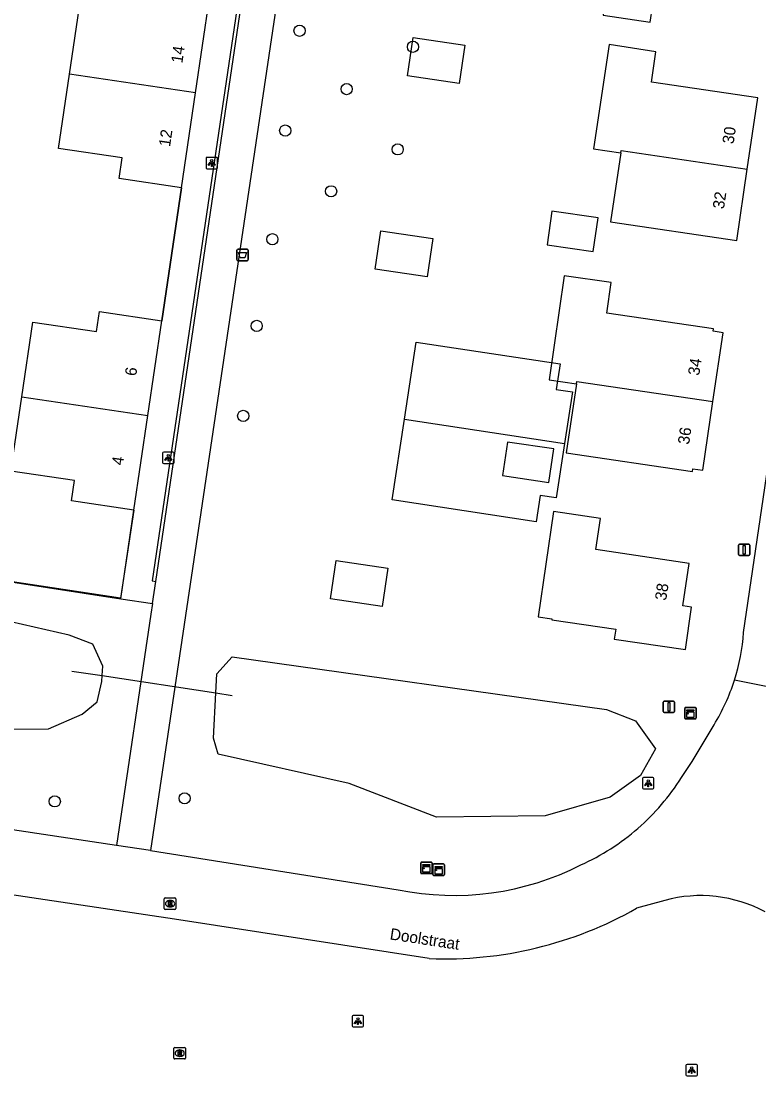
# Model space of a CAD drawing. Extents: x 164150 to 165261, y 382513 to 383432.
# Drawn here: x 164569.1 to 164633.3, y 382820.2 to 382912.1 of the extents above; entities that cross this region are included whole.
import ezdxf

# ---------------------------------------------------------------- set-up
doc = ezdxf.new("R2010")
doc.units = 0
for name, color, linetype in [('IMGEO_Afvalbak', 7, 'Continuous'), ('IMGEO_Boom', 7, 'Continuous'), ('IMGEO_Duiker', 7, 'Continuous'), ('IMGEO_Fietspad_gesloten', 7, 'Continuous'), ('IMGEO_Greppel_droge_sloot', 7, 'Continuous'), ('IMGEO_Groenvoorziening', 7, 'Continuous'), ('IMGEO_Haag', 7, 'Continuous'), ('IMGEO_Hek', 7, 'Continuous'), ('IMGEO_Kast', 7, 'Continuous'), ('IMGEO_Lichtpunt', 7, 'Continuous'), ('IMGEO_Openbare_ruimte_label', 7, 'Continuous'), ('IMGEO_Pand', 7, 'Continuous'), ('IMGEO_Pand_nummerreeks', 7, 'Continuous'), ('IMGEO_Pand_vergunning_verleend', 7, 'Continuous'), ('IMGEO_Rijbaan_lokaal_gesloten', 7, 'Continuous'), ('IMGEO_Rioolput', 7, 'Continuous'), ('IMGEO_Verkeersbordpaal', 7, 'Continuous')]:
    doc.layers.add(name, color=color, linetype=linetype)

msp = doc.modelspace()

# ---------------------------------------------------------------- linework, layer by layer
at = {"layer": 'IMGEO_Afvalbak'}
for p, q in [((164587.851, 382891.302), (164587.851, 382892.102)), ((164587.851, 382892.102), (164587.851, 382891.302)), ((164587.951, 382892.202), (164588.741, 382892.202)), ((164588.741, 382892.202), (164587.951, 382892.202)), ((164588.841, 382892.102), (164588.841, 382891.302)), ((164588.841, 382891.302), (164588.841, 382892.102)), ((164588.741, 382891.202), (164587.951, 382891.202)), ((164587.951, 382891.202), (164588.741, 382891.202))]:
    msp.add_line(p, q, dxfattribs=at)
msp.add_lwpolyline([(164587.994, 382891.916), (164588.698, 382891.916), (164588.549, 382891.446), (164588.143, 382891.446), (164587.994, 382891.916)], dxfattribs=at)
for centre, start, end in [((164587.951, 382892.102), 90, 180), ((164587.951, 382892.102), 90, 180), ((164588.741, 382892.102), 0, 90), ((164588.741, 382892.102), 360, 90), ((164587.951, 382891.302), 180, 270), ((164587.951, 382891.302), 180, 270), ((164588.741, 382891.302), 270, 0), ((164588.741, 382891.302), 270, 0)]:
    msp.add_arc(centre, 0.1, start, end, dxfattribs=at)
at = {"layer": 'IMGEO_Boom'}
for centre in [(164593.306, 382911.211), (164603.169, 382909.816), (164597.399, 382906.134), (164592.055, 382902.525), (164601.841, 382900.89), (164596.042, 382897.241), (164590.934, 382893.064), (164589.571, 382885.528), (164588.397, 382877.691), (164583.3, 382844.404), (164572, 382844.138)]:
    msp.add_circle(centre, 0.489, dxfattribs=at)
at = {"layer": 'IMGEO_Duiker'}
msp.add_lwpolyline([(164573.486, 382855.482), (164576.126, 382855.081), (164586.022, 382853.577), (164587.423, 382853.364)], dxfattribs=at)
at = {"layer": 'IMGEO_Fietspad_gesloten'}
for points in [[(164606.207, 383013.843), (164604.952, 383005.406), (164583.055, 382858.156), (164580.335, 382839.876)], [(164580.781, 382863.291), (164601.66, 383004.124)], [(164580.496, 382861.369), (164580.781, 382863.291)], [(164580.496, 382861.369), (164580.359, 382860.446), (164577.371, 382840.307)]]:
    msp.add_lwpolyline(points, dxfattribs=at)
at = {"layer": 'IMGEO_Greppel_droge_sloot'}
for points in [[(164537.505, 382852.864), (164542.036, 382851.887), (164548.533, 382853.274), (164558.634, 382851.789), (164563.666, 382850.409), (164571.442, 382850.449), (164574.386, 382851.72), (164575.696, 382852.791), (164576.085, 382854.562), (164576.126, 382855.081), (164576.192, 382855.907), (164575.306, 382857.819), (164573.253, 382858.598), (164568.189, 382859.767), (164560.93, 382861.714), (164555.547, 382862.458), (164546.34, 382863.875), (164539.927, 382865.663), (164539.378, 382865.774)], [(164587.426, 382856.719), (164620.019, 382852.143), (164622.522, 382851.143), (164624.265, 382848.709), (164622.967, 382846.386), (164620.345, 382844.505), (164614.682, 382842.88), (164605.228, 382842.766), (164597.626, 382845.705), (164586.208, 382848.245), (164585.816, 382849.638), (164586.022, 382853.577), (164586.109, 382855.237), (164587.426, 382856.719)]]:
    msp.add_lwpolyline(points, dxfattribs=at)
at = {"layer": 'IMGEO_Groenvoorziening'}
for points in [[(164581.308, 382885.966), (164583.024, 382897.546)], [(164577.746, 382861.779), (164578.881, 382869.483)], [(164561.373, 382864.283), (164577.746, 382861.779)], [(164577.746, 382861.779), (164580.496, 382861.369)]]:
    msp.add_lwpolyline(points, dxfattribs=at)
at = {"layer": 'IMGEO_Haag'}
msp.add_lwpolyline([(164601.322, 383004.142), (164580.48, 382863.334), (164580.781, 382863.291)], dxfattribs=at)
at = {"layer": 'IMGEO_Hek'}
for points in [[(164583.024, 382897.546), (164581.308, 382885.966)], [(164578.881, 382869.483), (164577.716, 382861.817), (164561.373, 382864.283)]]:
    msp.add_lwpolyline(points, dxfattribs=at)
at = {"layer": 'IMGEO_Kast'}
for p, q in [((164626.817, 382851.387), (164626.817, 382852.228)), ((164626.817, 382852.228), (164626.817, 382851.387)), ((164626.892, 382852.312), (164627.733, 382852.312)), ((164627.733, 382852.312), (164626.892, 382852.312)), ((164627.817, 382852.237), (164627.817, 382851.396)), ((164627.817, 382851.396), (164627.817, 382852.237)), ((164627.742, 382851.312), (164626.901, 382851.312)), ((164626.901, 382851.312), (164627.742, 382851.312)), ((164603.841, 382837.921), (164603.841, 382838.762)), ((164603.841, 382838.762), (164603.841, 382837.921)), ((164603.916, 382838.846), (164604.757, 382838.846)), ((164604.757, 382838.846), (164603.916, 382838.846)), ((164604.841, 382838.771), (164604.841, 382837.93)), ((164604.841, 382837.93), (164604.841, 382838.771)), ((164604.903, 382837.765), (164604.903, 382838.606)), ((164604.903, 382838.606), (164604.903, 382837.765)), ((164604.978, 382838.69), (164605.819, 382838.69)), ((164605.819, 382838.69), (164604.978, 382838.69)), ((164605.903, 382838.615), (164605.903, 382837.774)), ((164605.903, 382837.774), (164605.903, 382838.615)), ((164604.766, 382837.846), (164603.925, 382837.846)), ((164603.925, 382837.846), (164604.766, 382837.846)), ((164605.828, 382837.69), (164604.987, 382837.69)), ((164604.987, 382837.69), (164605.828, 382837.69))]:
    msp.add_line(p, q, dxfattribs=at)
for points in [[(164627.012, 382852.102), (164627.612, 382852.102), (164627.612, 382852.017), (164627.012, 382852.017), (164627.012, 382852.102)], [(164627.012, 382851.927), (164627.612, 382851.927), (164627.612, 382851.438), (164627.012, 382851.438), (164627.012, 382851.927)], [(164604.036, 382838.636), (164604.636, 382838.636), (164604.636, 382838.551), (164604.036, 382838.551), (164604.036, 382838.636)], [(164604.036, 382838.461), (164604.636, 382838.461), (164604.636, 382837.972), (164604.036, 382837.972), (164604.036, 382838.461)], [(164605.098, 382838.48), (164605.698, 382838.48), (164605.698, 382838.395), (164605.098, 382838.395), (164605.098, 382838.48)], [(164605.098, 382838.305), (164605.698, 382838.305), (164605.698, 382837.816), (164605.098, 382837.816), (164605.098, 382838.305)]]:
    msp.add_lwpolyline(points, dxfattribs=at)
for centre in [(164627.096, 382851.776), (164604.12, 382838.31), (164605.182, 382838.154)]:
    msp.add_circle(centre, 0.0377, dxfattribs=at)
for centre, start, end in [((164626.895, 382852.234), 92.4484, 184.28452), ((164626.895, 382852.234), 92.4484, 184.28452), ((164627.739, 382852.234), 2.4484, 94.28452), ((164627.739, 382852.234), 2.4484, 94.28452), ((164626.895, 382851.39), 182.4484, 274.28452), ((164626.895, 382851.39), 182.4484, 274.28452), ((164627.739, 382851.39), 272.4484, 4.28452), ((164627.739, 382851.39), 272.4484, 4.28452), ((164603.919, 382838.768), 92.4484, 184.28452), ((164603.919, 382838.768), 92.4484, 184.28452), ((164604.763, 382838.768), 2.4484, 94.28452), ((164604.763, 382838.768), 2.4484, 94.28452), ((164604.981, 382838.612), 92.4484, 184.28452), ((164604.981, 382838.612), 92.4484, 184.28452), ((164605.825, 382838.612), 2.4484, 94.28452), ((164605.825, 382838.612), 2.4484, 94.28452), ((164603.919, 382837.924), 182.4484, 274.28452), ((164603.919, 382837.924), 182.4484, 274.28452), ((164604.763, 382837.924), 272.4484, 4.28452), ((164604.763, 382837.924), 272.4484, 4.28452), ((164604.981, 382837.768), 182.4484, 274.28452), ((164604.981, 382837.768), 182.4484, 274.28452), ((164605.825, 382837.768), 272.4484, 4.28452), ((164605.825, 382837.768), 272.4484, 4.28452)]:
    msp.add_arc(centre, 0.0779, start, end, dxfattribs=at)
at = {"layer": 'IMGEO_Lichtpunt'}
for p, q in [((164585.16, 382900.101), (164585.16, 382899.294)), ((164585.16, 382900.101), (164585.16, 382899.294)), ((164586.062, 382900.196), (164585.254, 382900.196)), ((164586.062, 382900.196), (164585.254, 382900.196)), ((164586.156, 382899.294), (164586.156, 382900.101)), ((164586.156, 382899.294), (164586.156, 382900.101)), ((164585.254, 382899.2), (164586.062, 382899.2)), ((164585.254, 382899.2), (164586.062, 382899.2)), ((164581.382, 382874.444), (164581.382, 382873.637)), ((164581.382, 382874.444), (164581.382, 382873.637)), ((164582.284, 382874.539), (164581.476, 382874.539)), ((164582.284, 382874.539), (164581.476, 382874.539)), ((164582.378, 382873.637), (164582.378, 382874.444)), ((164582.378, 382873.637), (164582.378, 382874.444)), ((164581.476, 382873.543), (164582.284, 382873.543)), ((164581.476, 382873.543), (164582.284, 382873.543)), ((164623.147, 382846.121), (164623.147, 382845.314)), ((164623.147, 382846.121), (164623.147, 382845.314)), ((164624.049, 382846.216), (164623.241, 382846.216)), ((164624.049, 382846.216), (164623.241, 382846.216)), ((164624.143, 382845.314), (164624.143, 382846.121)), ((164624.143, 382845.314), (164624.143, 382846.121)), ((164623.241, 382845.22), (164624.049, 382845.22)), ((164623.241, 382845.22), (164624.049, 382845.22)), ((164597.88, 382825.414), (164597.88, 382824.607)), ((164597.88, 382825.414), (164597.88, 382824.607)), ((164598.782, 382825.509), (164597.974, 382825.509)), ((164598.782, 382825.509), (164597.974, 382825.509)), ((164598.876, 382824.607), (164598.876, 382825.414)), ((164598.876, 382824.607), (164598.876, 382825.414)), ((164597.974, 382824.513), (164598.782, 382824.513)), ((164597.974, 382824.513), (164598.782, 382824.513)), ((164626.928, 382821.144), (164626.928, 382820.337)), ((164626.928, 382821.144), (164626.928, 382820.337)), ((164627.83, 382821.239), (164627.022, 382821.239)), ((164627.83, 382821.239), (164627.022, 382821.239)), ((164627.924, 382820.337), (164627.924, 382821.144)), ((164627.924, 382820.337), (164627.924, 382821.144)), ((164627.022, 382820.243), (164627.83, 382820.243)), ((164627.022, 382820.243), (164627.83, 382820.243))]:
    msp.add_line(p, q, dxfattribs=at)
for points in [[(164585.534, 382899.765), (164585.573, 382899.737), (164585.385, 382899.475), (164585.347, 382899.502), (164585.534, 382899.765)], [(164585.746, 382899.737), (164585.784, 382899.764), (164585.971, 382899.502), (164585.932, 382899.474), (164585.746, 382899.737)], [(164585.636, 382899.717), (164585.683, 382899.717), (164585.683, 382899.395), (164585.636, 382899.395), (164585.636, 382899.717)], [(164581.756, 382874.108), (164581.795, 382874.08), (164581.607, 382873.818), (164581.569, 382873.845), (164581.756, 382874.108)], [(164581.858, 382874.06), (164581.905, 382874.06), (164581.905, 382873.738), (164581.858, 382873.738), (164581.858, 382874.06)], [(164581.968, 382874.08), (164582.006, 382874.107), (164582.193, 382873.845), (164582.154, 382873.817), (164581.968, 382874.08)], [(164623.521, 382845.785), (164623.56, 382845.757), (164623.372, 382845.495), (164623.334, 382845.522), (164623.521, 382845.785)], [(164623.623, 382845.737), (164623.67, 382845.737), (164623.67, 382845.415), (164623.623, 382845.415), (164623.623, 382845.737)], [(164623.733, 382845.757), (164623.771, 382845.784), (164623.958, 382845.522), (164623.919, 382845.494), (164623.733, 382845.757)], [(164598.254, 382825.078), (164598.293, 382825.05), (164598.105, 382824.788), (164598.067, 382824.815), (164598.254, 382825.078)], [(164598.356, 382825.03), (164598.403, 382825.03), (164598.403, 382824.708), (164598.356, 382824.708), (164598.356, 382825.03)], [(164598.466, 382825.05), (164598.504, 382825.077), (164598.691, 382824.815), (164598.652, 382824.787), (164598.466, 382825.05)], [(164627.302, 382820.808), (164627.341, 382820.78), (164627.153, 382820.518), (164627.115, 382820.545), (164627.302, 382820.808)], [(164627.514, 382820.78), (164627.552, 382820.807), (164627.739, 382820.545), (164627.7, 382820.517), (164627.514, 382820.78)], [(164627.404, 382820.76), (164627.451, 382820.76), (164627.451, 382820.438), (164627.404, 382820.438), (164627.404, 382820.76)]]:
    msp.add_lwpolyline(points, dxfattribs=at)
for centre in [(164585.659, 382899.899), (164581.881, 382874.242), (164623.646, 382845.919), (164598.379, 382825.212), (164627.427, 382820.942)]:
    msp.add_circle(centre, 0.0994, dxfattribs=at)
for centre, start, end in [((164585.254, 382900.101), 90, 180), ((164585.254, 382900.101), 90, 180), ((164586.062, 382900.101), 0, 90), ((164586.062, 382900.101), 0, 90), ((164585.254, 382899.294), 180, 270), ((164585.254, 382899.294), 180, 270), ((164586.062, 382899.294), 270, 0), ((164586.062, 382899.294), 270, 360), ((164581.476, 382874.444), 90, 180), ((164581.476, 382874.444), 90, 180), ((164582.284, 382874.444), 0, 90), ((164582.284, 382874.444), 0, 90), ((164581.476, 382873.637), 180, 270), ((164581.476, 382873.637), 180, 270), ((164582.284, 382873.637), 270, 0), ((164582.284, 382873.637), 270, 360), ((164623.241, 382846.121), 90, 180), ((164623.241, 382846.121), 90, 180), ((164624.049, 382846.121), 0, 90), ((164624.049, 382846.121), 0, 90), ((164623.241, 382845.314), 180, 270), ((164623.241, 382845.314), 180, 270), ((164624.049, 382845.314), 270, 0), ((164624.049, 382845.314), 270, 360), ((164597.974, 382825.414), 90, 180), ((164597.974, 382825.414), 90, 180), ((164598.782, 382825.414), 0, 90), ((164598.782, 382825.414), 0, 90), ((164597.974, 382824.607), 180, 270), ((164597.974, 382824.607), 180, 270), ((164598.782, 382824.607), 270, 0), ((164598.782, 382824.607), 270, 360), ((164627.022, 382821.144), 90, 180), ((164627.022, 382821.144), 90, 180), ((164627.83, 382821.144), 0, 90), ((164627.83, 382821.144), 0, 90), ((164627.022, 382820.337), 180, 270), ((164627.022, 382820.337), 180, 270), ((164627.83, 382820.337), 270, 0), ((164627.83, 382820.337), 270, 360)]:
    msp.add_arc(centre, 0.0946, start, end, dxfattribs=at)
at = {"layer": 'IMGEO_Pand'}
for points in [[(164621.048, 382921.507), (164619.728, 382912.58), (164623.802, 382911.962), (164624.213, 382914.665), (164633.479, 382913.287), (164633.522, 382913.555), (164634.39, 382913.426), (164635.278, 382919.39)], [(164573.285, 382907.434), (164574.249, 382913.941), (164579.792, 382913.108), (164580.06, 382914.891), (164585.462, 382914.093)], [(164584.243, 382905.82), (164585.462, 382914.093)], [(164632.267, 382899.17), (164633.183, 382905.37), (164623.914, 382906.739), (164624.305, 382909.384), (164620.234, 382910.014), (164618.887, 382900.946), (164621.271, 382900.587)], [(164583.024, 382897.546), (164577.606, 382898.349), (164577.873, 382900.149), (164572.327, 382900.971), (164573.285, 382907.434)], [(164584.243, 382905.82), (164573.285, 382907.434)], [(164583.024, 382897.546), (164584.243, 382905.82)], [(164621.271, 382900.587), (164621.302, 382900.791), (164632.267, 382899.17)], [(164621.271, 382900.587), (164620.369, 382894.58), (164631.35, 382892.97), (164632.267, 382899.17)], [(164619.276, 382894.933), (164615.266, 382895.505), (164614.844, 382892.57), (164618.855, 382892.006), (164619.276, 382894.933)], [(164629.27, 382878.943), (164630.152, 382884.923), (164629.286, 382885.052), (164629.32, 382885.28), (164620.029, 382886.645), (164620.405, 382889.315), (164616.342, 382889.891), (164615.021, 382880.828), (164617.397, 382880.475)], [(164569.122, 382879.34), (164570.089, 382885.856), (164575.635, 382885.029), (164575.894, 382886.771), (164581.308, 382885.966)], [(164580.095, 382877.725), (164581.308, 382885.966)], [(164617.397, 382880.475), (164616.505, 382874.466), (164627.5, 382872.839), (164627.535, 382873.094), (164628.388, 382872.963), (164629.27, 382878.943)], [(164617.397, 382880.475), (164617.429, 382880.689), (164629.27, 382878.943)], [(164578.881, 382869.483), (164573.443, 382870.291), (164573.707, 382872.068), (164568.164, 382872.891), (164569.122, 382879.34)], [(164569.122, 382879.34), (164580.095, 382877.725)], [(164578.881, 382869.483), (164580.095, 382877.725)], [(164615.422, 382874.826), (164611.407, 382875.413), (164610.975, 382872.49), (164614.991, 382871.902), (164615.422, 382874.826)], [(164627.197, 382864.846), (164619.08, 382866.049), (164619.482, 382868.754), (164615.414, 382869.359), (164614.076, 382860.206), (164615.267, 382860.032), (164615.254, 382859.943), (164620.815, 382859.132), (164620.687, 382858.256), (164626.879, 382857.35), (164627.423, 382861.038), (164626.657, 382861.165), (164627.197, 382864.846)]]:
    msp.add_lwpolyline(points, dxfattribs=at)
at = {"layer": 'IMGEO_Pand_vergunning_verleend'}
for points in [[(164602.688, 382907.282), (164603.185, 382910.617), (164607.691, 382909.946), (164607.194, 382906.611), (164602.688, 382907.282)], [(164599.887, 382890.457), (164600.384, 382893.793), (164604.89, 382893.122), (164604.393, 382889.787), (164599.887, 382890.457)], [(164602.424, 382877.397), (164603.44, 382884.116), (164615.971, 382882.22), (164615.635, 382880.002), (164617.039, 382879.79), (164616.358, 382875.289)], [(164616.358, 382875.289), (164615.642, 382870.555), (164614.242, 382870.766), (164613.895, 382868.476), (164601.361, 382870.371), (164602.424, 382877.397)], [(164602.424, 382877.397), (164616.358, 382875.289)], [(164595.979, 382861.766), (164596.475, 382865.101), (164600.981, 382864.431), (164600.485, 382861.095), (164595.979, 382861.766)]]:
    msp.add_lwpolyline(points, dxfattribs=at)
at = {"layer": 'IMGEO_Rijbaan_lokaal_gesloten'}
for points in [[(164631.941, 382858.849), (164645.496, 382950.967), (164651.008, 382987.673), (164651.902, 382993.63), (164653.078, 383001.462)], [(164604.586, 382830.457), (164582.41, 382833.88), (164500.334, 382846.167), (164456.924, 382852.665), (164408.057, 382860.247), (164402.983, 382860.898)], [(164636.636, 382853.576), (164631.142, 382854.675)], [(164626.525, 382846.214), (164627.467, 382847.605), (164629.371, 382850.812)], [(164577.371, 382840.307), (164541.34, 382845.725), (164540.462, 382845.846)], [(164580.335, 382839.876), (164577.371, 382840.307)], [(164580.335, 382839.876), (164601.872, 382836.441)], [(164625.075, 382835.509), (164622.633, 382834.832)]]:
    msp.add_lwpolyline(points, dxfattribs=at)
for centre, radius, start, end in [((164614.251, 382860.072), 17.732, 342.28102, 356.0457), ((164614.308, 382860.055), 17.673, 328.46547, 342.27616), ((164609.633, 382856.825), 19.948, 311.0819, 327.86283), ((164609.592, 382856.866), 20.006, 294.15036, 311.09468), ((164606.726, 382860.238), 24.287, 258.47197, 297.0664), ((164628.214, 382824.197), 11.74, 61.50287, 105.50745), ((164605.926, 382864.337), 33.907, 267.73441, 299.5194)]:
    msp.add_arc(centre, radius, start, end, dxfattribs=at)
at = {"layer": 'IMGEO_Rioolput'}
for p, q in [((164581.532, 382834.804), (164581.532, 382835.656)), ((164581.607, 382835.73), (164582.459, 382835.73)), ((164582.02, 382835.51), (164582.045, 382835.51)), ((164582.533, 382835.656), (164582.533, 382834.804)), ((164582.459, 382834.73), (164581.607, 382834.73)), ((164582.043, 382834.95), (164582.018, 382834.95)), ((164582.369, 382821.792), (164582.369, 382822.644)), ((164582.444, 382822.718), (164583.296, 382822.718)), ((164583.37, 382822.644), (164583.37, 382821.792)), ((164583.296, 382821.718), (164582.444, 382821.718)), ((164582.88, 382821.938), (164582.855, 382821.938)), ((164582.857, 382822.498), (164582.882, 382822.498))]:
    msp.add_line(p, q, dxfattribs=at)
for points in [[(164581.532, 382834.804), (164581.532, 382835.656)], [(164581.607, 382835.73), (164582.459, 382835.73)], [(164582.533, 382835.656), (164582.533, 382834.804)], [(164582.459, 382834.73), (164581.607, 382834.73)], [(164582.121, 382835.428), (164581.869, 382835.43), (164581.869, 382835.03)], [(164581.869, 382835.03), (164581.993, 382835.03), (164581.993, 382835.192), (164582.004, 382835.192)], [(164582.047, 382835.349), (164581.993, 382835.349), (164581.993, 382835.268)], [(164581.993, 382835.268), (164582.045, 382835.268)], [(164582.051, 382835.163), (164582.122, 382835.03), (164582.262, 382835.03), (164582.197, 382835.156)], [(164582.369, 382821.792), (164582.369, 382822.644)], [(164582.444, 382822.718), (164583.296, 382822.718)], [(164583.37, 382822.644), (164583.37, 382821.792)], [(164583.296, 382821.718), (164582.444, 382821.718)], [(164582.958, 382822.416), (164582.706, 382822.418), (164582.706, 382822.018)], [(164582.706, 382822.018), (164582.83, 382822.018), (164582.83, 382822.18), (164582.841, 382822.18)], [(164582.884, 382822.337), (164582.83, 382822.337), (164582.83, 382822.256)], [(164582.83, 382822.256), (164582.882, 382822.256)], [(164582.888, 382822.151), (164582.959, 382822.018), (164583.099, 382822.018), (164583.034, 382822.144)]]:
    msp.add_lwpolyline(points, dxfattribs=at)
for centre, radius, start, end in [((164581.609, 382835.654), 0.0765, 91.55205, 178.44795), ((164581.609, 382835.654), 0.0765, 91.55205, 178.44795), ((164582.457, 382835.654), 0.0765, 1.55205, 88.44795), ((164582.457, 382835.654), 0.0765, 1.55205, 88.44795), ((164581.609, 382834.806), 0.0765, 181.55205, 268.44795), ((164581.609, 382834.806), 0.0765, 181.55205, 268.44795), ((164582.003, 382835.139), 0.0533, 26.02933, 88.69889), ((164582.029, 382835.457), 0.19, 274.7715, 282.96867), ((164582.053, 382835.253), 0.0964, 77.00612, 93.18647), ((164582.067, 382835.31), 0.0378, 276.66336, 79.67722), ((164582.12, 382835.318), 0.109, 350.36119, 89.41601), ((164582.118, 382835.318), 0.112, 277.58423, 350.98172), ((164582.102, 382835.103), 0.108, 29.51342, 73.79051), ((164582.457, 382834.806), 0.0765, 271.55205, 358.44795), ((164582.457, 382834.806), 0.0765, 271.55205, 358.44795), ((164582.446, 382822.642), 0.0765, 91.55205, 178.44795), ((164582.446, 382822.642), 0.0765, 91.55205, 178.44795), ((164583.294, 382822.642), 0.0765, 1.55205, 88.44795), ((164583.294, 382822.642), 0.0765, 1.55205, 88.44795), ((164582.446, 382821.794), 0.0765, 181.55205, 268.44795), ((164582.446, 382821.794), 0.0765, 181.55205, 268.44795), ((164582.84, 382822.127), 0.0533, 26.02933, 88.69889), ((164582.866, 382822.445), 0.19, 274.7715, 282.96867), ((164582.89, 382822.241), 0.0964, 77.00612, 93.18647), ((164582.904, 382822.298), 0.0378, 276.66336, 79.67722), ((164582.957, 382822.306), 0.109, 350.36119, 89.41601), ((164582.955, 382822.306), 0.112, 277.58423, 350.98172), ((164582.939, 382822.091), 0.108, 29.51342, 73.79051), ((164583.294, 382821.794), 0.0765, 271.55205, 358.44795), ((164583.294, 382821.794), 0.0765, 271.55205, 358.44795)]:
    msp.add_arc(centre, radius, start, end, dxfattribs=at)
for centre, major_axis, ratio, start_param, end_param in [((164582.019, 382835.23), (-0.387, 0.002), 0.722429, 4.712389, 7.853982), ((164582.044, 382835.23), (-0.39, 0.002), 0.717154, 1.570796, 4.712389), ((164582.856, 382822.218), (-0.387, 0.002), 0.722429, 4.712389, 7.853982), ((164582.881, 382822.218), (-0.39, 0.002), 0.717154, 1.570796, 4.712389)]:
    msp.add_ellipse(centre, major_axis=major_axis, ratio=ratio, start_param=start_param, end_param=end_param, dxfattribs=at)
at = {"layer": 'IMGEO_Verkeersbordpaal'}
for p, q in [((164631.499, 382865.634), (164631.499, 382866.434)), ((164631.499, 382866.434), (164631.499, 382865.634)), ((164631.599, 382866.534), (164632.389, 382866.534)), ((164632.389, 382866.534), (164631.599, 382866.534)), ((164632.489, 382866.434), (164632.489, 382865.634)), ((164632.489, 382865.634), (164632.489, 382866.434)), ((164632.389, 382865.534), (164631.599, 382865.534)), ((164631.599, 382865.534), (164632.389, 382865.534)), ((164624.944, 382851.965), (164624.944, 382852.765)), ((164624.944, 382852.765), (164624.944, 382851.965)), ((164625.044, 382852.865), (164625.834, 382852.865)), ((164625.834, 382852.865), (164625.044, 382852.865)), ((164625.934, 382852.765), (164625.934, 382851.965)), ((164625.934, 382851.965), (164625.934, 382852.765)), ((164625.834, 382851.865), (164625.044, 382851.865)), ((164625.044, 382851.865), (164625.834, 382851.865))]:
    msp.add_line(p, q, dxfattribs=at)
for points in [[(164631.919, 382866.409), (164632.069, 382866.409), (164632.069, 382865.659), (164631.919, 382865.659), (164631.919, 382866.409)], [(164625.364, 382852.74), (164625.514, 382852.74), (164625.514, 382851.99), (164625.364, 382851.99), (164625.364, 382852.74)]]:
    msp.add_lwpolyline(points, dxfattribs=at)
for centre, start, end in [((164631.599, 382866.434), 90, 180), ((164631.599, 382866.434), 90, 180), ((164632.389, 382866.434), 0, 90), ((164632.389, 382866.434), 360, 90), ((164631.599, 382865.634), 180, 270), ((164631.599, 382865.634), 180, 270), ((164632.389, 382865.634), 270, 0), ((164632.389, 382865.634), 270, 0), ((164625.044, 382852.765), 90, 180), ((164625.044, 382852.765), 90, 180), ((164625.834, 382852.765), 0, 90), ((164625.834, 382852.765), 360, 90), ((164625.044, 382851.965), 180, 270), ((164625.044, 382851.965), 180, 270), ((164625.834, 382851.965), 270, 0), ((164625.834, 382851.965), 270, 0)]:
    msp.add_arc(centre, 0.1, start, end, dxfattribs=at)

# ---------------------------------------------------------------- texts
at = {"layer": 'IMGEO_Openbare_ruimte_label'}
msp.add_text('Doolstraat', height=1, rotation=351.37577, dxfattribs=at).set_placement((164601.111, 382832.126))
at = {"layer": 'IMGEO_Pand_nummerreeks'}
for s, rotation, p in [('14', 81.61784, (164583.099, 382908.347)), ('12', 81.61784, (164582.028, 382901.075)), ('30', 81.58919, (164631.067, 382901.313)), ('32', 81.58919, (164630.23, 382895.653)), ('34', 81.61211, (164628.081, 382881.16)), ('6', 81.62357, (164579.078, 382881.119)), ('36', 81.61211, (164627.195, 382875.157)), ('4', 81.62357, (164577.934, 382873.349)), ('38', 81.65222, (164625.202, 382861.577))]:
    msp.add_text(s, height=1, rotation=rotation, dxfattribs=at).set_placement(p)

doc.saveas('drawing.dxf')
